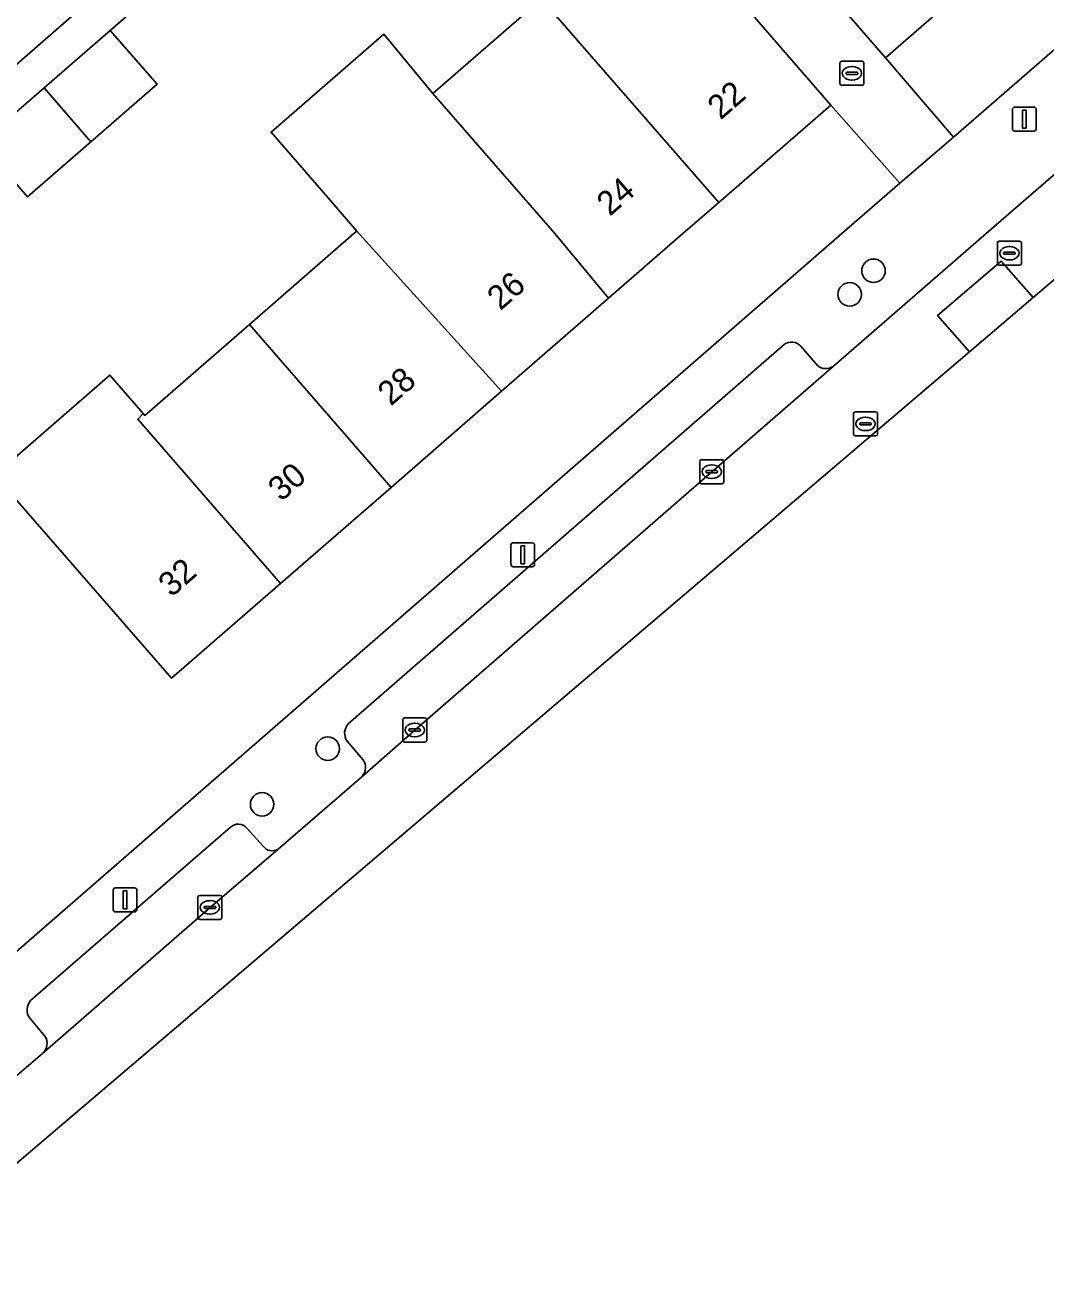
# Model space of a CAD drawing. Extents: x 155887 to 156869, y 383880 to 384678.
# Drawn here: x 156413.9 to 156456.4, y 383956.6 to 384008.7 of the extents above; entities that cross this region are included whole.
import ezdxf

# ---------------------------------------------------------------- set-up
doc = ezdxf.new("R2010")
doc.units = 0
for name, color, linetype in [('IMGEO_Boom', 7, 'Continuous'), ('IMGEO_Erf', 7, 'Continuous'), ('IMGEO_Kolk', 7, 'Continuous'), ('IMGEO_Lichtmast', 7, 'Continuous'), ('IMGEO_Pand', 7, 'Continuous'), ('IMGEO_Pand_nummerreeks', 7, 'Continuous'), ('IMGEO_Parkeervlak_open', 7, 'Continuous'), ('IMGEO_Rijbaan_lokaal_gesloten', 7, 'Continuous'), ('IMGEO_Rijbaan_lokaal_open', 7, 'Continuous'), ('IMGEO_Rioolput', 7, 'Continuous'), ('IMGEO_Voetpad_open', 7, 'Continuous')]:
    doc.layers.add(name, color=color, linetype=linetype)

msp = doc.modelspace()

# ---------------------------------------------------------------- linework, layer by layer
at = {"layer": 'IMGEO_Boom'}
for centre in [(156449.218, 383998.452), (156448.228, 383997.472), (156426.499, 383978.566), (156423.768, 383976.251)]:
    msp.add_circle(centre, 0.489, dxfattribs=at)
at = {"layer": 'IMGEO_Erf'}
msp.add_lwpolyline([(156495.285, 384046.946), (156490.613, 384042.883), (156486.087, 384038.947), (156481.56, 384035.01), (156477.034, 384031.074), (156472.507, 384027.137), (156467.98, 384023.2), (156463.453, 384019.263), (156458.927, 384015.327), (156454.4, 384011.39), (156449.718, 384007.318), (156452.547, 384004.012), (156498.182, 384043.649)], close=True, dxfattribs=at)
for points in [[(156421.088, 384011.626), (156417.445, 384008.459), (156419.396, 384006.214), (156416.642, 384003.82), (156414.003, 384001.526), (156412.052, 384003.771), (156410.126, 384002.097), (156412.079, 383999.85), (156410.189, 383998.207), (156407.474, 383995.847), (156405.52, 383998.094), (156404.537, 383999.225), (156406.663, 384001.074), (156405.221, 384002.734), (156407.785, 384004.961), (156410.353, 384007.192), (156411.795, 384005.532), (156415.72, 384008.941)], [(156370.715, 384000), (156403.914, 383961.759), (156447.9, 384000), (156450.32, 384002.104), (156447.442, 384005.351), (156442.777, 384001.297), (156441.285, 384000), (156438.193, 383997.312), (156433.738, 383993.441), (156429.134, 383989.439), (156424.53, 383985.438), (156419.998, 383981.499), (156412.635, 383989.948), (156417.427, 383994.112), (156418.816, 383992.513), (156418.883, 383992.436), (156423.241, 383996.223), (156427.589, 384000), (156427.713, 384000.108), (156426.24, 384001.807), (156424.143, 384004.225), (156428.841, 384008.298), (156430.874, 384005.835), (156435.4, 384009.769)]]:
    msp.add_lwpolyline(points, dxfattribs=at)
at = {"layer": 'IMGEO_Kolk'}
for p, q in [((156447.895, 384007.171), (156448.747, 384007.171)), ((156447.82, 384006.245), (156447.82, 384007.097)), ((156448.079, 384006.665), (156448.079, 384006.677)), ((156448.122, 384006.714), (156448.52, 384006.714)), ((156448.308, 384006.951), (156448.333, 384006.951)), ((156448.563, 384006.677), (156448.563, 384006.665)), ((156448.821, 384007.097), (156448.821, 384006.245)), ((156448.747, 384006.171), (156447.895, 384006.171)), ((156448.517, 384006.628), (156448.119, 384006.628)), ((156448.331, 384006.391), (156448.306, 384006.391)), ((156441.985, 383989.667), (156441.985, 383990.519)), ((156442.06, 383990.593), (156442.912, 383990.593)), ((156442.986, 383990.519), (156442.986, 383989.667)), ((156442.244, 383990.087), (156442.244, 383990.099)), ((156442.682, 383990.05), (156442.284, 383990.05)), ((156442.287, 383990.136), (156442.685, 383990.136)), ((156442.473, 383990.373), (156442.498, 383990.373)), ((156442.728, 383990.099), (156442.728, 383990.087)), ((156442.912, 383989.593), (156442.06, 383989.593)), ((156442.496, 383989.813), (156442.471, 383989.813)), ((156429.622, 383978.918), (156429.622, 383979.77)), ((156429.697, 383979.844), (156430.549, 383979.844)), ((156430.11, 383979.624), (156430.135, 383979.624)), ((156430.623, 383979.77), (156430.623, 383978.918)), ((156429.881, 383979.338), (156429.881, 383979.35)), ((156430.319, 383979.301), (156429.921, 383979.301)), ((156429.924, 383979.387), (156430.322, 383979.387)), ((156430.133, 383979.064), (156430.108, 383979.064)), ((156430.365, 383979.35), (156430.365, 383979.338)), ((156430.549, 383978.844), (156429.697, 383978.844)), ((156421.097, 383971.536), (156421.097, 383972.388)), ((156421.172, 383972.462), (156422.024, 383972.462)), ((156422.098, 383972.388), (156422.098, 383971.536)), ((156421.356, 383971.956), (156421.356, 383971.968)), ((156421.794, 383971.919), (156421.396, 383971.919)), ((156421.399, 383972.005), (156421.797, 383972.005)), ((156421.585, 383972.242), (156421.61, 383972.242)), ((156421.84, 383971.968), (156421.84, 383971.956)), ((156422.024, 383971.462), (156421.172, 383971.462)), ((156421.608, 383971.682), (156421.583, 383971.682))]:
    msp.add_line(p, q, dxfattribs=at)
for points in [[(156447.895, 384007.171), (156448.747, 384007.171)], [(156447.82, 384006.245), (156447.82, 384007.097)], [(156448.821, 384007.097), (156448.821, 384006.245)], [(156448.747, 384006.171), (156447.895, 384006.171)], [(156441.985, 383989.667), (156441.985, 383990.519)], [(156442.06, 383990.593), (156442.912, 383990.593)], [(156442.986, 383990.519), (156442.986, 383989.667)], [(156442.912, 383989.593), (156442.06, 383989.593)], [(156429.622, 383978.918), (156429.622, 383979.77)], [(156429.697, 383979.844), (156430.549, 383979.844)], [(156430.623, 383979.77), (156430.623, 383978.918)], [(156430.549, 383978.844), (156429.697, 383978.844)], [(156421.097, 383971.536), (156421.097, 383972.388)], [(156421.172, 383972.462), (156422.024, 383972.462)], [(156422.098, 383972.388), (156422.098, 383971.536)], [(156422.024, 383971.462), (156421.172, 383971.462)]]:
    msp.add_lwpolyline(points, dxfattribs=at)
for centre, radius, start, end in [((156447.897, 384007.095), 0.0765, 91.552, 178.448), ((156447.897, 384007.095), 0.0765, 91.552, 178.448), ((156448.745, 384007.095), 0.0765, 1.552, 88.448), ((156448.745, 384007.095), 0.0765, 1.552, 88.448), ((156448.119, 384006.674), 0.0403, 85.8775, 175.7526), ((156448.116, 384006.664), 0.0366, 178.938, 274.7102), ((156448.52, 384006.671), 0.043, 264.8664, 352.4533), ((156448.524, 384006.676), 0.0386, 1.7309, 96.639), ((156447.897, 384006.247), 0.0765, 181.552, 268.448), ((156447.897, 384006.247), 0.0765, 181.552, 268.448), ((156448.745, 384006.247), 0.0765, 271.552, 358.448), ((156448.745, 384006.247), 0.0765, 271.552, 358.448), ((156442.062, 383990.517), 0.0765, 91.552, 178.448), ((156442.062, 383990.517), 0.0765, 91.552, 178.448), ((156442.91, 383990.517), 0.0765, 1.552, 88.448), ((156442.91, 383990.517), 0.0765, 1.552, 88.448), ((156442.284, 383990.096), 0.0403, 85.8775, 175.7526), ((156442.281, 383990.086), 0.0366, 178.938, 274.7102), ((156442.685, 383990.093), 0.043, 264.8664, 352.4533), ((156442.689, 383990.098), 0.0386, 1.7309, 96.639), ((156442.062, 383989.669), 0.0765, 181.552, 268.448), ((156442.062, 383989.669), 0.0765, 181.552, 268.448), ((156442.91, 383989.669), 0.0765, 271.552, 358.448), ((156442.91, 383989.669), 0.0765, 271.552, 358.448), ((156429.699, 383979.768), 0.0765, 91.552, 178.448), ((156429.699, 383979.768), 0.0765, 91.552, 178.448), ((156430.547, 383979.768), 0.0765, 1.552, 88.448), ((156430.547, 383979.768), 0.0765, 1.552, 88.448), ((156429.921, 383979.347), 0.0403, 85.8775, 175.7526), ((156429.918, 383979.337), 0.0366, 178.938, 274.7102), ((156430.322, 383979.344), 0.043, 264.8664, 352.4533), ((156430.326, 383979.349), 0.0386, 1.7309, 96.639), ((156429.699, 383978.92), 0.0765, 181.552, 268.448), ((156429.699, 383978.92), 0.0765, 181.552, 268.448), ((156430.547, 383978.92), 0.0765, 271.552, 358.448), ((156430.547, 383978.92), 0.0765, 271.552, 358.448), ((156421.174, 383972.386), 0.0765, 91.552, 178.448), ((156421.174, 383972.386), 0.0765, 91.552, 178.448), ((156422.022, 383972.386), 0.0765, 1.552, 88.448), ((156422.022, 383972.386), 0.0765, 1.552, 88.448), ((156421.396, 383971.965), 0.0403, 85.8775, 175.7526), ((156421.393, 383971.955), 0.0366, 178.938, 274.7102), ((156421.797, 383971.962), 0.043, 264.8664, 352.4533), ((156421.801, 383971.967), 0.0386, 1.7309, 96.639), ((156421.174, 383971.538), 0.0765, 181.552, 268.448), ((156421.174, 383971.538), 0.0765, 181.552, 268.448), ((156422.022, 383971.538), 0.0765, 271.552, 358.448), ((156422.022, 383971.538), 0.0765, 271.552, 358.448)]:
    msp.add_arc(centre, radius, start, end, dxfattribs=at)
for centre, major_axis, ratio, start_param, end_param in [((156448.307, 384006.671), (-0.387, 0.002), 0.722429, 4.712389, 7.853982), ((156448.332, 384006.671), (-0.39, 0.002), 0.717154, 1.570796, 4.712389), ((156442.472, 383990.093), (-0.387, 0.002), 0.722429, 4.712389, 7.853982), ((156442.497, 383990.093), (-0.39, 0.002), 0.717154, 1.570796, 4.712389), ((156430.109, 383979.344), (-0.387, 0.002), 0.722429, 4.712389, 7.853982), ((156430.134, 383979.344), (-0.39, 0.002), 0.717154, 1.570796, 4.712389), ((156421.584, 383971.962), (-0.387, 0.002), 0.722429, 4.712389, 7.853982), ((156421.609, 383971.962), (-0.39, 0.002), 0.717154, 1.570796, 4.712389)]:
    msp.add_ellipse(centre, major_axis=major_axis, ratio=ratio, start_param=start_param, end_param=end_param, dxfattribs=at)
at = {"layer": 'IMGEO_Lichtmast'}
for p, q in [((156455.001, 384004.367), (156455.001, 384005.167)), ((156455.001, 384005.167), (156455.001, 384004.367)), ((156455.101, 384005.267), (156455.891, 384005.267)), ((156455.891, 384005.267), (156455.101, 384005.267)), ((156455.991, 384005.167), (156455.991, 384004.367)), ((156455.991, 384004.367), (156455.991, 384005.167)), ((156455.891, 384004.267), (156455.101, 384004.267)), ((156455.101, 384004.267), (156455.891, 384004.267)), ((156434.124, 383986.238), (156434.124, 383987.038)), ((156434.124, 383987.038), (156434.124, 383986.238)), ((156434.224, 383987.138), (156435.014, 383987.138)), ((156435.014, 383987.138), (156434.224, 383987.138)), ((156435.114, 383987.038), (156435.114, 383986.238)), ((156435.114, 383986.238), (156435.114, 383987.038)), ((156435.014, 383986.138), (156434.224, 383986.138)), ((156434.224, 383986.138), (156435.014, 383986.138)), ((156417.569, 383971.875), (156417.569, 383972.675)), ((156417.569, 383972.675), (156417.569, 383971.875)), ((156417.669, 383972.775), (156418.459, 383972.775)), ((156418.459, 383972.775), (156417.669, 383972.775)), ((156418.559, 383972.675), (156418.559, 383971.875)), ((156418.559, 383971.875), (156418.559, 383972.675)), ((156418.459, 383971.775), (156417.669, 383971.775)), ((156417.669, 383971.775), (156418.459, 383971.775))]:
    msp.add_line(p, q, dxfattribs=at)
for points in [[(156455.421, 384005.142), (156455.571, 384005.142), (156455.571, 384004.392), (156455.421, 384004.392), (156455.421, 384005.142)], [(156434.544, 383987.013), (156434.694, 383987.013), (156434.694, 383986.263), (156434.544, 383986.263), (156434.544, 383987.013)], [(156417.989, 383972.65), (156418.139, 383972.65), (156418.139, 383971.9), (156417.989, 383971.9), (156417.989, 383972.65)]]:
    msp.add_lwpolyline(points, dxfattribs=at)
for centre, start, end in [((156455.101, 384005.167), 90, 180), ((156455.101, 384005.167), 90, 180), ((156455.891, 384005.167), 0, 90), ((156455.891, 384005.167), 360, 90), ((156455.101, 384004.367), 180, 270), ((156455.101, 384004.367), 180, 270), ((156455.891, 384004.367), 270, 0), ((156455.891, 384004.367), 270, 0), ((156434.224, 383987.038), 90, 180), ((156434.224, 383987.038), 90, 180), ((156435.014, 383987.038), 0, 90), ((156435.014, 383987.038), 360, 90), ((156434.224, 383986.238), 180, 270), ((156434.224, 383986.238), 180, 270), ((156435.014, 383986.238), 270, 0), ((156435.014, 383986.238), 270, 0), ((156417.669, 383972.675), 90, 180), ((156417.669, 383972.675), 90, 180), ((156418.459, 383972.675), 0, 90), ((156418.459, 383972.675), 360, 90), ((156417.669, 383971.875), 180, 270), ((156417.669, 383971.875), 180, 270), ((156418.459, 383971.875), 270, 0), ((156418.459, 383971.875), 270, 0)]:
    msp.add_arc(centre, 0.1, start, end, dxfattribs=at)
at = {"layer": 'IMGEO_Pand'}
for points in [[(156447.03, 384019.86), (156446.137, 384019.082), (156442.364, 384015.801), (156449.718, 384007.318), (156454.4, 384011.39)], [(156442.777, 384001.297), (156447.442, 384005.351), (156440.083, 384013.839), (156436.309, 384010.559), (156435.4, 384009.769)], [(156438.193, 383997.312), (156441.285, 384000), (156442.777, 384001.297), (156435.4, 384009.769), (156430.874, 384005.835), (156435.955, 384000)], [(156414.691, 384006.065), (156416.642, 384003.82), (156419.396, 384006.214), (156417.445, 384008.459)], [(156435.955, 384000), (156430.874, 384005.835), (156428.841, 384008.298), (156424.143, 384004.225), (156426.24, 384001.807), (156427.713, 384000.108), (156433.738, 383993.441), (156438.193, 383997.312)], [(156414.691, 384006.065), (156412.052, 384003.771), (156414.003, 384001.526), (156416.642, 384003.82)], [(156427.713, 384000.108), (156427.589, 384000), (156423.241, 383996.223), (156429.134, 383989.439), (156433.738, 383993.441)], [(156429.134, 383989.439), (156423.241, 383996.223), (156418.883, 383992.436), (156418.816, 383992.513), (156418.592, 383992.273), (156424.53, 383985.438)], [(156424.53, 383985.438), (156418.592, 383992.273), (156418.816, 383992.513), (156417.427, 383994.112), (156412.635, 383989.948), (156419.998, 383981.499)]]:
    msp.add_lwpolyline(points, close=True, dxfattribs=at)
at = {"layer": 'IMGEO_Parkeervlak_open'}
for points in [[(156445.5, 383995.389), (156427.356, 383979.601)], [(156446.885, 383994.511), (156446.197, 383995.313)], [(156427.914, 383977.4), (156430.123, 383979.343), (156442.487, 383990.093), (156447.548, 383994.486)], [(156427.305, 383978.88), (156427.962, 383978.111)], [(156422.456, 383975.294), (156414.133, 383968.081)], [(156423.817, 383974.509), (156423.132, 383975.264)], [(156414.632, 383965.88), (156421.6, 383971.962), (156424.433, 383974.388)], [(156414.096, 383967.35), (156414.726, 383966.603)]]:
    msp.add_lwpolyline(points, dxfattribs=at)
for centre, radius, start, end in [((156445.805, 383994.949), 0.535, 42.8532, 124.701), ((156447.232, 383994.903), 0.523, 228.4997, 307.1814), ((156427.781, 383979.209), 0.578, 137.2907, 214.6171), ((156427.538, 383977.783), 0.537, 314.5422, 37.7334), ((156422.781, 383974.979), 0.452, 39.0285, 135.8894), ((156424.188, 383974.767), 0.451, 214.8348, 302.9392), ((156414.561, 383967.693), 0.578, 137.8062, 216.3987), ((156414.266, 383966.295), 0.553, 311.3651, 33.8195)]:
    msp.add_arc(centre, radius, start, end, dxfattribs=at)
at = {"layer": 'IMGEO_Rijbaan_lokaal_gesloten'}
for points in [[(156408.038, 383956.623), (156453.209, 383995.074), (156451.887, 383996.593), (156454.537, 383998.855), (156455.868, 383997.337), (156503.1, 384037.543)], [(156467.977, 384012.246), (156460.629, 384005.865), (156457.111, 384002.781), (156453.905, 384000), (156447.548, 383994.486), (156442.487, 383990.093), (156430.123, 383979.343), (156427.914, 383977.4), (156424.433, 383974.388), (156421.6, 383971.962), (156414.632, 383965.88), (156413.073, 383964.545), (156410.688, 383962.43), (156407.237, 383959.396), (156406.056, 383958.55), (156408.038, 383956.623)]]:
    msp.add_lwpolyline(points, dxfattribs=at)
at = {"layer": 'IMGEO_Rijbaan_lokaal_open'}
msp.add_lwpolyline([(156453.209, 383995.074), (156455.868, 383997.337), (156454.537, 383998.855), (156451.887, 383996.593)], close=True, dxfattribs=at)
at = {"layer": 'IMGEO_Rioolput'}
for p, q in [((156454.374, 383998.759), (156454.374, 383999.611)), ((156454.449, 383999.685), (156455.301, 383999.685)), ((156454.862, 383999.465), (156454.887, 383999.465)), ((156455.375, 383999.611), (156455.375, 383998.759)), ((156454.633, 383999.179), (156454.633, 383999.191)), ((156455.071, 383999.142), (156454.673, 383999.142)), ((156454.676, 383999.228), (156455.074, 383999.228)), ((156454.885, 383998.905), (156454.86, 383998.905)), ((156455.117, 383999.191), (156455.117, 383999.179)), ((156455.301, 383998.685), (156454.449, 383998.685)), ((156448.386, 383991.656), (156448.386, 383992.508)), ((156448.461, 383992.582), (156449.313, 383992.582)), ((156448.645, 383992.076), (156448.645, 383992.088)), ((156448.688, 383992.125), (156449.086, 383992.125)), ((156448.874, 383992.362), (156448.899, 383992.362)), ((156449.129, 383992.088), (156449.129, 383992.076)), ((156449.387, 383992.508), (156449.387, 383991.656)), ((156449.313, 383991.582), (156448.461, 383991.582)), ((156449.083, 383992.039), (156448.685, 383992.039)), ((156448.897, 383991.802), (156448.872, 383991.802))]:
    msp.add_line(p, q, dxfattribs=at)
for points in [[(156454.374, 383998.759), (156454.374, 383999.611)], [(156454.449, 383999.685), (156455.301, 383999.685)], [(156455.375, 383999.611), (156455.375, 383998.759)], [(156455.301, 383998.685), (156454.449, 383998.685)], [(156448.386, 383991.656), (156448.386, 383992.508)], [(156448.461, 383992.582), (156449.313, 383992.582)], [(156449.387, 383992.508), (156449.387, 383991.656)], [(156449.313, 383991.582), (156448.461, 383991.582)]]:
    msp.add_lwpolyline(points, dxfattribs=at)
for centre, radius, start, end in [((156454.451, 383999.609), 0.0765, 91.552, 178.448), ((156454.451, 383999.609), 0.0765, 91.552, 178.448), ((156455.299, 383999.609), 0.0765, 1.552, 88.448), ((156455.299, 383999.609), 0.0765, 1.552, 88.448), ((156454.673, 383999.188), 0.0403, 85.8775, 175.7526), ((156454.67, 383999.178), 0.0366, 178.938, 274.7102), ((156455.074, 383999.185), 0.043, 264.8664, 352.4533), ((156455.078, 383999.19), 0.0386, 1.7309, 96.639), ((156454.451, 383998.761), 0.0765, 181.552, 268.448), ((156454.451, 383998.761), 0.0765, 181.552, 268.448), ((156455.299, 383998.761), 0.0765, 271.552, 358.448), ((156455.299, 383998.761), 0.0765, 271.552, 358.448), ((156448.463, 383992.506), 0.0765, 91.552, 178.448), ((156448.463, 383992.506), 0.0765, 91.552, 178.448), ((156448.685, 383992.085), 0.0403, 85.8775, 175.7526), ((156448.682, 383992.075), 0.0366, 178.938, 274.7102), ((156449.086, 383992.082), 0.043, 264.8664, 352.4533), ((156449.09, 383992.087), 0.0386, 1.7309, 96.639), ((156449.311, 383992.506), 0.0765, 1.552, 88.448), ((156449.311, 383992.506), 0.0765, 1.552, 88.448), ((156448.463, 383991.658), 0.0765, 181.552, 268.448), ((156448.463, 383991.658), 0.0765, 181.552, 268.448), ((156449.311, 383991.658), 0.0765, 271.552, 358.448), ((156449.311, 383991.658), 0.0765, 271.552, 358.448)]:
    msp.add_arc(centre, radius, start, end, dxfattribs=at)
for centre, major_axis, ratio, start_param, end_param in [((156454.861, 383999.185), (-0.387, 0.002), 0.722429, 4.712389, 7.853982), ((156454.886, 383999.185), (-0.39, 0.002), 0.717154, 1.570796, 4.712389), ((156448.873, 383992.082), (-0.387, 0.002), 0.722429, 4.712389, 7.853982), ((156448.898, 383992.082), (-0.39, 0.002), 0.717154, 1.570796, 4.712389)]:
    msp.add_ellipse(centre, major_axis=major_axis, ratio=ratio, start_param=start_param, end_param=end_param, dxfattribs=at)
at = {"layer": 'IMGEO_Voetpad_open'}
for points in [[(156493.397, 384034.33), (156493.619, 384034.523), (156496.069, 384036.641), (156494.617, 384038.319), (156499.442, 384042.575), (156498.182, 384043.649), (156452.547, 384004.012), (156450.32, 384002.104), (156447.9, 384000), (156403.914, 383961.759), (156402.343, 383960.577), (156404.777, 383957.73), (156406.056, 383958.55)], [(156453.905, 384000), (156457.111, 384002.781)], [(156447.548, 383994.486), (156453.905, 384000)], [(156427.356, 383979.601), (156445.5, 383995.389)], [(156446.197, 383995.313), (156446.885, 383994.511)], [(156427.962, 383978.111), (156427.305, 383978.88)], [(156424.433, 383974.388), (156427.914, 383977.4)], [(156414.133, 383968.081), (156422.456, 383975.294)], [(156423.132, 383975.264), (156423.817, 383974.509)], [(156414.726, 383966.603), (156414.096, 383967.35)], [(156413.073, 383964.545), (156414.632, 383965.88)]]:
    msp.add_lwpolyline(points, dxfattribs=at)
for points in [[(156435.275, 384023.947), (156434.278, 384025.093), (156431.779, 384027.965), (156431.671, 384027.87), (156430.18, 384029.562), (156430.298, 384029.666), (156427.241, 384033.179), (156419.831, 384041.682), (156417.787, 384044.012), (156415.505, 384042.009), (156417.543, 384039.709), (156423.638, 384032.71), (156432.019, 384023.109), (156432.98, 384022.008), (156434.944, 384019.77), (156440.083, 384013.839), (156447.442, 384005.351), (156450.32, 384002.104), (156452.547, 384004.012), (156449.718, 384007.318), (156442.364, 384015.801)], [(156421.088, 384011.626), (156423.788, 384013.972), (156426.497, 384016.326), (156430.265, 384019.648), (156432.98, 384022.008), (156432.019, 384023.109), (156429.908, 384021.266), (156427.342, 384019.037), (156424.776, 384016.808), (156422.814, 384015.103), (156420.852, 384013.399), (156418.286, 384011.17), (156415.72, 384008.941), (156411.795, 384005.532), (156409.229, 384003.303), (156406.663, 384001.074), (156404.537, 383999.225), (156405.52, 383998.094), (156407.713, 384000), (156408.235, 384000.454), (156410.126, 384002.097), (156412.052, 384003.771), (156414.691, 384006.065), (156417.445, 384008.459)]]:
    msp.add_lwpolyline(points, close=True, dxfattribs=at)
for centre, radius, start, end in [((156445.805, 383994.949), 0.535, 42.8532, 124.701), ((156447.232, 383994.903), 0.523, 228.4997, 307.1814), ((156427.781, 383979.209), 0.578, 137.2907, 214.6171), ((156427.538, 383977.783), 0.537, 314.5422, 37.7334), ((156422.781, 383974.979), 0.452, 39.0285, 135.8894), ((156424.188, 383974.767), 0.451, 214.8348, 302.9392), ((156414.561, 383967.693), 0.578, 137.8062, 216.3987), ((156414.266, 383966.295), 0.553, 311.3651, 33.8195)]:
    msp.add_arc(centre, radius, start, end, dxfattribs=at)

# ---------------------------------------------------------------- texts
at = {"layer": 'IMGEO_Pand_nummerreeks'}
for s, rotation, p in [('22', 40.9944, (156442.855, 384004.705)), ('24', 40.9944, (156438.243, 384000.696)), ('26', 41.0753, (156433.684, 383996.77)), ('28', 41.0732, (156429.125, 383992.796)), ('30', 41.0732, (156424.564, 383988.82)), ('32', 41.0732, (156419.998, 383984.841))]:
    msp.add_text(s, height=1, rotation=rotation, dxfattribs=at).set_placement(p)

doc.saveas('drawing.dxf')
